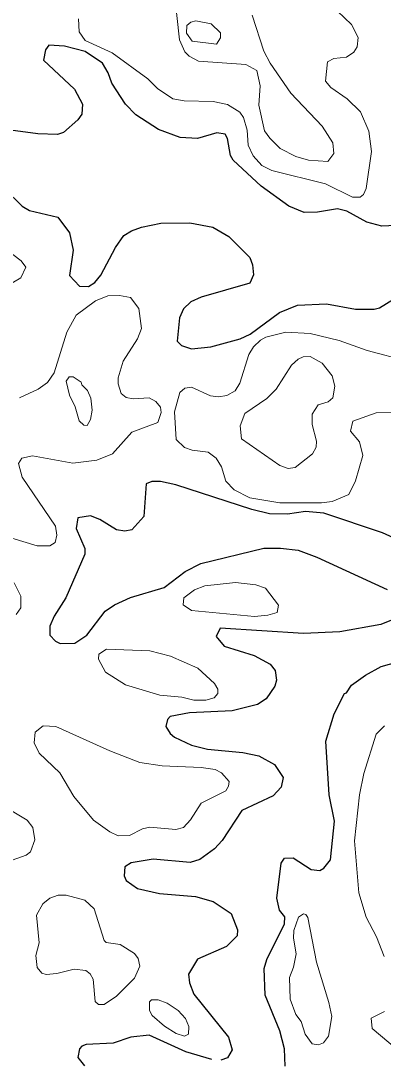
# Model space of a CAD drawing. Extents: x 763.2 to 816.8, y 7896.5 to 7952.7.
# Drawn here: x 801.261 to 802.735, y 7943.248 to 7947.468 of the extents above; entities that cross this region are included whole.
import ezdxf

# ---------------------------------------------------------------- set-up
doc = ezdxf.new("R2010")
doc.units = 0
doc.header["$LTSCALE"] = 0.064
doc.layers.add('1', color=7, linetype='Continuous', lineweight=25)
doc.layers.add('2', color=7, linetype='Continuous', lineweight=13)

msp = doc.modelspace()

# ---------------------------------------------------------------- linework, layer by layer
at = {"layer": '1'}
for points in [[(802.7859, 7946.6363), (802.7283, 7946.6331), (802.6685, 7946.6495), (802.5862, 7946.6936), (802.5485, 7946.7032), (802.4672, 7946.6905), (802.4136, 7946.6891), (802.3504, 7946.7149), (802.2385, 7946.7952), (802.1246, 7946.9009), (802.1137, 7946.9209), (802.1015, 7946.9888), (802.092, 7947.0066), (802.0578, 7947.0126), (801.9796, 7946.99), (801.9093, 7946.9931), (801.8203, 7947.0267), (801.7289, 7947.0856), (801.6862, 7947.1288), (801.6307, 7947.2149), (801.6165, 7947.2558), (801.5929, 7947.2957), (801.5228, 7947.3428), (801.4384, 7947.3644), (801.3753, 7947.3688), (801.3613, 7947.3497), (801.3527, 7947.308), (801.4796, 7947.1906), (801.5113, 7947.1285), (801.5088, 7947.0877), (801.4927, 7947.0647), (801.4348, 7947.0132), (801.4095, 7947.0062), (801.33, 7947.0078), (801.1782, 7947.0281)], [(801.1958, 7946.7841), (801.266, 7946.7142), (801.2964, 7946.6964), (801.4118, 7946.6696), (801.4587, 7946.6066), (801.4735, 7946.536), (801.459, 7946.4332), (801.4991, 7946.3899), (801.5359, 7946.3884), (801.5623, 7946.4047), (801.5867, 7946.434), (801.6466, 7946.5466), (801.6805, 7946.5947), (801.7113, 7946.6145), (801.7514, 7946.6297), (801.8303, 7946.6461), (801.9479, 7946.6462), (802.0422, 7946.6295), (802.107, 7946.5913), (802.1917, 7946.5062), (802.2034, 7946.476), (802.2075, 7946.4358), (802.1926, 7946.4011), (801.9944, 7946.3449), (801.952, 7946.3255), (801.9225, 7946.2977), (801.9057, 7946.2607), (801.8961, 7946.1659), (801.9143, 7946.1483), (801.9545, 7946.1354), (802.034, 7946.1433), (802.1531, 7946.1748), (802.1933, 7946.194), (802.3128, 7946.2825), (802.3858, 7946.3124), (802.5041, 7946.3174), (802.6224, 7946.2961), (802.6981, 7946.2959), (802.7188, 7946.3012), (802.7768, 7946.3372)], [(802.9101, 7945.3062), (802.7309, 7945.3872), (802.4926, 7945.4673), (802.4186, 7945.4742), (802.3456, 7945.4628), (802.2723, 7945.4648), (802.2001, 7945.4814), (801.8911, 7945.5817), (801.8287, 7945.5957), (801.7942, 7945.5958), (801.771, 7945.5865), (801.7618, 7945.4538), (801.7127, 7945.3987), (801.6844, 7945.394), (801.6495, 7945.3989), (801.5821, 7945.4414), (801.5443, 7945.4561), (801.4925, 7945.4481), (801.4854, 7945.4047), (801.521, 7945.3232), (801.521, 7945.3002), (801.4443, 7945.1234), (801.3965, 7945.0487), (801.3786, 7945.0076), (801.3787, 7944.9717), (801.4014, 7944.947), (801.4211, 7944.9372), (801.4813, 7944.9394), (801.5295, 7944.9718), (801.6036, 7945.0683), (801.6423, 7945.0943), (801.7071, 7945.1243), (801.8434, 7945.1654), (801.9296, 7945.2299), (801.9934, 7945.2626), (802.2494, 7945.3249), (802.317, 7945.325), (802.3883, 7945.3166), (802.4643, 7945.2889), (802.7512, 7945.1567)], [(802.7675, 7945.0329), (802.7249, 7945.0145), (802.5584, 7944.9848), (802.4103, 7944.9781), (802.071, 7944.9993), (802.0559, 7944.966), (802.0873, 7944.9269)], [(802.6625, 7944.8091), (802.7261, 7944.8441), (802.8377, 7944.875), (802.9649, 7944.9196), (803.0776, 7944.9725), (803.1147, 7944.9667)], [(802.0873, 7944.9269), (802.2099, 7944.8886), (802.2751, 7944.8535), (802.2954, 7944.8277), (802.3, 7944.7883), (802.2934, 7944.7646)], [(802.3363, 7943.2197), (802.3333, 7943.2902), (802.3137, 7943.3635), (802.2546, 7943.5081), (802.251, 7943.6166), (802.2613, 7943.6541), (802.3331, 7943.7988), (802.3346, 7943.8268), (802.3126, 7943.8545), (802.3021, 7943.9025), (802.3202, 7944.0451), (802.3333, 7944.0657), (802.3686, 7944.066), (802.441, 7944.0188), (802.477, 7944.0152), (802.4936, 7944.0242), (802.5202, 7944.0582), (802.5368, 7944.2155), (802.5142, 7944.3232), (802.5008, 7944.5402), (802.5349, 7944.6523), (802.5769, 7944.7345), (802.5849, 7944.7372), (802.605, 7944.7679), (802.6625, 7944.8091)], [(802.2934, 7944.7646), (802.2582, 7944.713), (802.2237, 7944.6892), (802.1203, 7944.6643), (801.947, 7944.6556), (801.8678, 7944.6413), (801.857, 7944.6285), (801.8504, 7944.6002), (801.8686, 7944.5717), (801.8856, 7944.5575), (801.9552, 7944.5245), (802.0197, 7944.5081), (802.1639, 7944.4946), (802.2287, 7944.4814), (802.2919, 7944.4454), (802.3278, 7944.3929), (802.3197, 7944.3544), (802.287, 7944.3179), (802.1591, 7944.2593), (802.0795, 7944.1377), (802.0488, 7944.1038), (801.9894, 7944.0602), (801.9502, 7944.0479), (801.7994, 7944.0612), (801.7094, 7944.0463), (801.6845, 7944.0304), (801.6809, 7943.9929), (801.6893, 7943.9743), (801.736, 7943.9414), (801.8253, 7943.9215), (801.9716, 7943.9098), (802.0432, 7943.8887), (802.1157, 7943.8409), (802.1425, 7943.7743), (802.1411, 7943.7498), (802.0977, 7943.7062), (801.9799, 7943.6546), (801.9423, 7943.5936), (801.9469, 7943.5589), (801.9651, 7943.5128), (802.1049, 7943.3373), (802.1208, 7943.286), (802.1008, 7943.254), (802.0741, 7943.2445)], [(802.0381, 7943.2475), (801.9319, 7943.2779), (801.7834, 7943.346), (801.7086, 7943.3378), (801.6363, 7943.3134), (801.5273, 7943.3081), (801.5089, 7943.3018), (801.4998, 7943.29), (801.4922, 7943.2558), (801.5206, 7943.2214)]]:
    msp.add_lwpolyline(points, dxfattribs=at)
at = {"layer": '2'}
for points in [[(802.2011, 7947.4902), (802.2494, 7947.3447), (802.2746, 7947.295), (802.3595, 7947.1738), (802.4864, 7947.0399), (802.5296, 7946.9713), (802.5337, 7946.9286), (802.5099, 7946.8961), (802.4307, 7946.9017), (802.3792, 7946.9157), (802.3153, 7946.9486), (802.2728, 7946.9907), (802.2521, 7947.0207), (802.2281, 7947.1245), (802.2345, 7947.2039), (802.2207, 7947.2656), (802.1762, 7947.2902), (801.9829, 7947.3033), (801.9452, 7947.3243), (801.9282, 7947.3418), (801.9064, 7947.391), (801.8861, 7947.5773)], [(801.4951, 7947.4753), (801.4979, 7947.4225), (801.5227, 7947.3883), (801.633, 7947.338), (801.7772, 7947.2317), (801.8168, 7947.1924), (801.8796, 7947.1507), (801.9256, 7947.1425), (802.0432, 7947.1392), (802.1017, 7947.128), (802.1513, 7947.0971), (802.1667, 7947.0753), (802.1816, 7947.0237), (802.1855, 7946.9627), (802.2053, 7946.9192), (802.2407, 7946.8801), (802.2815, 7946.8591), (802.4994, 7946.8059), (802.6099, 7946.7516), (802.6409, 7946.7514), (802.6538, 7946.7619), (802.6658, 7946.7868), (802.6863, 7946.9363), (802.6765, 7947.0192), (802.6421, 7947.0981), (802.5879, 7947.1506), (802.521, 7947.1961), (802.4992, 7947.2227), (802.5076, 7947.3016), (802.5342, 7947.3151), (802.5853, 7947.3194), (802.6146, 7947.3404), (802.6287, 7947.3613), (802.6321, 7947.3997), (802.6058, 7947.453), (802.4919, 7947.5619)], [(801.2248, 7945.3661), (801.3274, 7945.3347), (801.3794, 7945.3347), (801.4009, 7945.3484), (801.4079, 7945.3783), (801.4023, 7945.4136), (801.2664, 7945.6134), (801.2519, 7945.6692), (801.2648, 7945.6908), (801.3079, 7945.6995), (801.472, 7945.67), (801.5705, 7945.6821), (801.6341, 7945.7087), (801.712, 7945.7961), (801.8178, 7945.8356), (801.8317, 7945.8768), (801.8286, 7945.8975), (801.8103, 7945.9213), (801.7828, 7945.9361), (801.7173, 7945.9314), (801.689, 7945.9364), (801.6692, 7945.9532), (801.6563, 7945.9931), (801.6563, 7946.0174), (801.677, 7946.0843), (801.7352, 7946.1752), (801.7514, 7946.2179), (801.7412, 7946.2991), (801.7065, 7946.3437), (801.6626, 7946.3519), (801.6152, 7946.3498), (801.5652, 7946.3292), (801.4856, 7946.2716), (801.448, 7946.2021), (801.3969, 7946.0378), (801.369, 7945.9978), (801.332, 7945.9714), (801.255, 7945.9363)], [(802.7809, 7945.8772), (802.7062, 7945.8752), (802.6115, 7945.8409), (802.6012, 7945.8005), (802.6384, 7945.7569), (802.652, 7945.7018), (802.6222, 7945.5987), (802.5942, 7945.5436), (802.5272, 7945.5149), (802.483, 7945.5087), (802.3145, 7945.5088), (802.192, 7945.5295), (802.1283, 7945.5617), (802.095, 7945.5965), (802.0768, 7945.6551), (802.0555, 7945.6909), (802.0221, 7945.715), (801.9579, 7945.7228), (801.9263, 7945.7338), (801.8928, 7945.7661), (801.8863, 7945.8793), (801.9069, 7945.9569), (801.9275, 7945.9755), (801.9547, 7945.9789), (802.0322, 7945.9439), (802.0651, 7945.9395), (802.0981, 7945.9454), (802.1324, 7945.9646), (802.1511, 7945.9951), (802.1886, 7946.1117), (802.2076, 7946.1426), (802.2358, 7946.1707), (802.2569, 7946.1822), (802.3384, 7946.2023), (802.4377, 7946.1975), (802.5556, 7946.1689), (802.6698, 7946.128), (802.8335, 7946.0841)], [(801.2424, 7945.0549), (801.2613, 7945.0819), (801.2614, 7945.1301), (801.2346, 7945.1838)], [(802.7378, 7943.666), (802.7075, 7943.7461), (802.6647, 7943.8257), (802.6353, 7943.9243), (802.6174, 7944.135), (802.6386, 7944.3229), (802.656, 7944.4093), (802.7062, 7944.5691), (802.74, 7944.6034)], [(801.1882, 7944.0435), (801.2831, 7944.077), (801.3008, 7944.0913), (801.3175, 7944.1404), (801.3105, 7944.1895), (801.2864, 7944.2199), (801.2123, 7944.2649)], [(802.8841, 7943.209), (802.6897, 7943.3734), (802.6854, 7943.4151), (802.7396, 7943.4419)]]:
    msp.add_lwpolyline(points, dxfattribs=at)
for points in [[(802.0733, 7947.3979), (802.0732, 7947.4183), (802.0346, 7947.4549), (801.9723, 7947.4678), (801.9525, 7947.4628), (801.9362, 7947.4491), (801.9341, 7947.4174), (801.9583, 7947.3853), (802.0571, 7947.3726)], [(801.1722, 7946.3849), (801.2085, 7946.3921), (801.2607, 7946.4235), (801.2809, 7946.4668), (801.262, 7946.4928), (801.1646, 7946.5656), (801.1157, 7946.5891), (801.0704, 7946.5984), (801.0539, 7946.5893), (801.0256, 7946.5498), (801.021, 7946.5248), (800.995, 7946.4787), (800.989, 7946.4349), (801.0225, 7946.403)], [(802.1576, 7945.7693), (802.1524, 7945.8221), (802.1724, 7945.8719), (802.2608, 7945.9329), (802.2993, 7945.9713), (802.3622, 7946.0688), (802.3885, 7946.0935), (802.4089, 7946.102), (802.4372, 7946.1038), (802.4864, 7946.0767), (802.527, 7946.0248), (802.5384, 7945.9838), (802.5297, 7945.9361), (802.5104, 7945.9201), (802.4699, 7945.9069), (802.4454, 7945.8694), (802.4452, 7945.828), (802.4631, 7945.7593), (802.4613, 7945.7347), (802.4465, 7945.7082), (802.376, 7945.6521), (802.3475, 7945.6486), (802.3136, 7945.6604)], [(801.4817, 7945.899), (801.4584, 7945.9459), (801.4459, 7946.0028), (801.457, 7946.0216), (801.4739, 7946.0213), (801.5059, 7945.9987), (801.5087, 7945.9884), (801.532, 7945.9657), (801.5458, 7945.9345), (801.5506, 7945.886), (801.5442, 7945.8482), (801.5309, 7945.8233), (801.5166, 7945.8247), (801.4983, 7945.8416)], [(802.2108, 7945.0471), (802.2648, 7945.0522), (802.3031, 7945.0632), (802.3085, 7945.0931), (802.2554, 7945.162), (802.2161, 7945.1764), (802.1341, 7945.185), (802.0089, 7945.1721), (801.9677, 7945.1552), (801.9232, 7945.1232), (801.9207, 7945.0946), (801.9546, 7945.071)], [(801.8702, 7944.8859), (801.9809, 7944.8371), (802.0479, 7944.7754), (802.0615, 7944.7518), (802.0615, 7944.7347), (802.0468, 7944.7167), (802.0136, 7944.7069), (801.9644, 7944.707), (801.915, 7944.7199), (801.8261, 7944.728), (801.6867, 7944.7702), (801.6053, 7944.8207), (801.5772, 7944.8744), (801.5782, 7944.8937), (801.6099, 7944.9139), (801.7853, 7944.9076)], [(801.9509, 7944.2216), (801.9947, 7944.2892), (802.0939, 7944.3385), (802.1055, 7944.3577), (802.1078, 7944.3774), (802.0772, 7944.4124), (802.0507, 7944.4259), (801.9946, 7944.434), (801.8354, 7944.4407), (801.7451, 7944.4541), (801.6233, 7944.5016), (801.4038, 7944.6006), (801.352, 7944.6033), (801.3194, 7944.5771), (801.3146, 7944.5339), (801.3353, 7944.4922), (801.42, 7944.4122), (801.4765, 7944.3163), (801.5564, 7944.22), (801.6228, 7944.1719), (801.6567, 7944.1563), (801.7024, 7944.1567), (801.7557, 7944.1849), (801.7849, 7944.1906), (801.8909, 7944.1813), (801.9223, 7944.1894)], [(801.525, 7943.6089), (801.5426, 7943.5958), (801.5556, 7943.5733), (801.5629, 7943.4828), (801.5775, 7943.4713), (801.6, 7943.4713), (801.65, 7943.5043), (801.723, 7943.5773), (801.7444, 7943.626), (801.7378, 7943.6576), (801.7234, 7943.678), (801.6643, 7943.7139), (801.6084, 7943.7227), (801.6005, 7943.7304), (801.5593, 7943.8598), (801.5219, 7943.8946), (801.4457, 7943.9147), (801.4122, 7943.9145), (801.3788, 7943.9025), (801.3507, 7943.8801), (801.3243, 7943.8333), (801.3354, 7943.721), (801.3225, 7943.6693), (801.3274, 7943.6208), (801.3463, 7943.5976), (801.3642, 7943.5927), (801.4069, 7943.5963), (801.4775, 7943.6136)], [(802.5254, 7943.4222), (802.5139, 7943.4792), (802.4633, 7943.643), (802.4283, 7943.8237), (802.4193, 7943.8368), (802.4102, 7943.8386), (802.3905, 7943.8253), (802.3709, 7943.7711), (802.3694, 7943.7396), (802.3808, 7943.6771), (802.3698, 7943.6226), (802.3529, 7943.5805), (802.3565, 7943.4921), (802.3795, 7943.4302), (802.4008, 7943.401), (802.4168, 7943.3503), (802.4454, 7943.311), (802.4717, 7943.3067), (802.4922, 7943.3153), (802.5123, 7943.342)], [(801.7949, 7943.4265), (801.7842, 7943.4467), (801.7844, 7943.4819), (801.792, 7943.489), (801.8193, 7943.4897), (801.8566, 7943.4759), (801.9014, 7943.4457), (801.9302, 7943.4138), (801.9444, 7943.3811), (801.9432, 7943.3495), (801.9265, 7943.3424), (801.8924, 7943.3528), (801.8446, 7943.3831)]]:
    msp.add_lwpolyline(points, close=True, dxfattribs=at)

doc.saveas('drawing.dxf')
